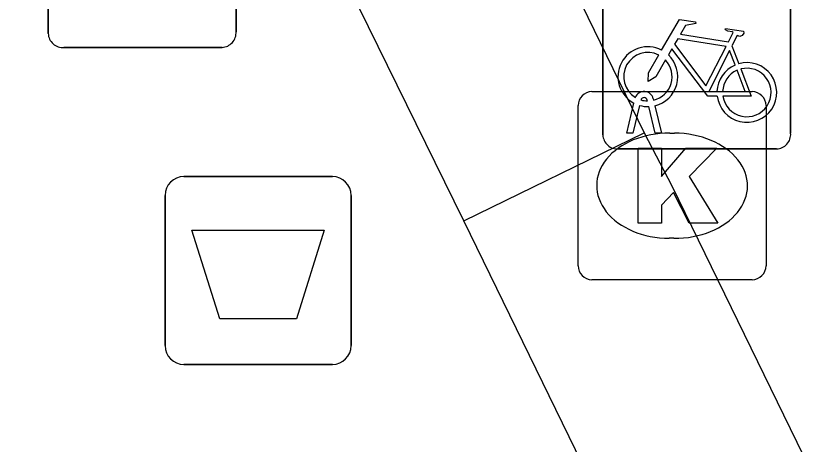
# Model space of a CAD drawing. Extents: x 160457 to 162082, y 388340 to 389736.
# Drawn here: x 161022.468 to 161026.764, y 388872.243 to 388874.523 of the extents above; entities that cross this region are included whole.
import ezdxf

# ---------------------------------------------------------------- set-up
doc = ezdxf.new("R2010")
doc.units = 0
for name, color, linetype in [('IMGEO_Afvalbak', 7, 'Continuous'), ('IMGEO_Bank', 7, 'Continuous'), ('IMGEO_Fietsenrek', 7, 'Continuous'), ('IMGEO_Kolk', 7, 'Continuous'), ('IMGEO_Voetpad_open', 7, 'Continuous')]:
    doc.layers.add(name, color=color, linetype=linetype)

msp = doc.modelspace()

# ---------------------------------------------------------------- linework, layer by layer
at = {"layer": 'IMGEO_Afvalbak'}
for p, q in [((161023.3601, 388873.6695), (161024.1499, 388873.6695)), ((161024.1499, 388873.6695), (161023.3601, 388873.6695)), ((161023.2601, 388872.7705), (161023.2601, 388873.5695)), ((161023.2601, 388873.5695), (161023.2601, 388872.7705)), ((161024.2499, 388873.5695), (161024.2499, 388872.7705)), ((161024.2499, 388872.7705), (161024.2499, 388873.5695)), ((161024.1499, 388872.6705), (161023.3601, 388872.6705)), ((161023.3601, 388872.6705), (161024.1499, 388872.6705))]:
    msp.add_line(p, q, dxfattribs=at)
msp.add_lwpolyline([(161023.4028, 388873.3844), (161024.1072, 388873.3844), (161023.9584, 388872.9135), (161023.5516, 388872.9135), (161023.4028, 388873.3844)], dxfattribs=at)
for centre, start, end in [((161023.3601, 388873.5695), 90, 180), ((161023.3601, 388873.5695), 90, 180), ((161024.1499, 388873.5695), 0, 90), ((161024.1499, 388873.5695), 360, 90), ((161023.3601, 388872.7705), 180, 270), ((161023.3601, 388872.7705), 180, 270), ((161024.1499, 388872.7705), 270, 0), ((161024.1499, 388872.7705), 270, 0)]:
    msp.add_arc(centre, 0.1, start, end, dxfattribs=at)
at = {"layer": 'IMGEO_Bank'}
for p, q in [((161023.6375, 388875.2811), (161023.6375, 388874.4402)), ((161023.6375, 388874.4402), (161023.6375, 388875.2811)), ((161022.6385, 388874.4309), (161022.6385, 388875.2718)), ((161022.6385, 388875.2718), (161022.6385, 388874.4309)), ((161023.5631, 388874.3565), (161022.7222, 388874.3565)), ((161022.7222, 388874.3565), (161023.5631, 388874.3565))]:
    msp.add_line(p, q, dxfattribs=at)
for centre, start, end in [((161022.7164, 388874.4342), 182.4484, 274.2845), ((161022.7164, 388874.4342), 182.4484, 274.2845), ((161023.5598, 388874.4344), 272.4484, 4.2845), ((161023.5598, 388874.4344), 272.4484, 4.2845)]:
    msp.add_arc(centre, 0.0779, start, end, dxfattribs=at)
at = {"layer": 'IMGEO_Fietsenrek'}
for p, q in [((161025.5885, 388873.8909), (161025.5885, 388874.7318)), ((161025.5885, 388874.7318), (161025.5885, 388873.8909)), ((161026.5875, 388874.7411), (161026.5875, 388873.9002)), ((161026.5875, 388873.9002), (161026.5875, 388874.7411)), ((161026.2752, 388874.3652), (161026.3115, 388874.27)), ((161025.8259, 388874.0719), (161025.8249, 388874.0762)), ((161025.8566, 388874.0834), (161025.8584, 388874.0755)), ((161025.7155, 388873.9003), (161025.7538, 388874.0603)), ((161025.7842, 388874.0481), (161025.7489, 388873.9003)), ((161025.867, 388873.9003), (161025.8331, 388874.042)), ((161025.8654, 388874.0463), (161025.9004, 388873.9003)), ((161025.7489, 388873.9003), (161025.7155, 388873.9003)), ((161025.9004, 388873.9003), (161025.867, 388873.9003)), ((161026.5131, 388873.8165), (161025.6722, 388873.8165)), ((161025.6722, 388873.8165), (161026.5131, 388873.8165))]:
    msp.add_line(p, q, dxfattribs=at)
for points in [[(161025.9011, 388874.3422), (161025.9958, 388874.5057), (161026.082, 388874.4919), (161026.0837, 388874.4832), (161026.0276, 388874.4723), (161026.0014, 388874.427), (161026.2566, 388874.3862)], [(161026.2566, 388874.3862), (161026.2816, 388874.435), (161026.2765, 388874.439), (161026.2533, 388874.4427), (161026.2406, 388874.4502), (161026.2396, 388874.4533), (161026.2418, 388874.4579), (161026.3366, 388874.4428), (161026.3389, 388874.4325), (161026.3295, 388874.4201), (161026.3171, 388874.4137), (161026.3026, 388874.4199), (161026.2752, 388874.3652)], [(161026.2437, 388874.361), (161025.9869, 388874.402), (161025.9702, 388874.3732), (161026.1372, 388874.1529), (161026.2437, 388874.361)], [(161026.1968, 388874.0975), (161026.1471, 388874.0976), (161025.9564, 388874.3493), (161025.9374, 388874.3165)], [(161026.2917, 388874.263), (161026.2624, 388874.3398), (161026.153, 388874.1217), (161026.1957, 388874.1216)], [(161025.9218, 388874.2897), (161025.8702, 388874.2005), (161025.8303, 388874.1745), (161025.8315, 388874.222), (161025.886, 388874.3162)], [(161026.2257, 388874.1215), (161026.3456, 388874.1213), (161026.3024, 388874.2349)], [(161026.3222, 388874.2418), (161026.3772, 388874.0972), (161026.2271, 388874.0975)]]:
    msp.add_lwpolyline(points, dxfattribs=at)
for centre, radius, start, end in [((161025.8281, 388874.2009), 0.159, 62.6766, 242.1369), ((161025.8281, 388874.2009), 0.129, 63.3192, 238.903), ((161025.8281, 388874.2009), 0.129, 283.6043, 43.4302), ((161025.8281, 388874.2009), 0.159, 283.5766, 46.6042), ((161026.3547, 388874.1169), 0.159, 113.3408, 178.3217), ((161026.3547, 388874.1169), 0.159, 187.0065, 105.7708), ((161026.3547, 388874.1169), 0.129, 113.923, 177.9556), ((161026.3547, 388874.1169), 0.129, 188.6715, 104.5883), ((161025.8079, 388874.0723), 0.0499, 12.8025, 158.6934), ((161025.8079, 388874.0723), 0.0174, 12.8025, 163.4502), ((161025.8281, 388874.2009), 0.129, 253.415, 269.0204), ((161025.8281, 388874.2009), 0.159, 253.9967, 271.7867), ((161025.6664, 388873.8942), 0.0779, 182.4484, 274.2845), ((161025.6664, 388873.8942), 0.0779, 182.4484, 274.2845), ((161026.5098, 388873.8944), 0.0779, 272.4484, 4.2845), ((161026.5098, 388873.8944), 0.0779, 272.4484, 4.2845)]:
    msp.add_arc(centre, radius, start, end, dxfattribs=at)
at = {"layer": 'IMGEO_Kolk'}
for p, q in [((161025.5309, 388874.1215), (161026.3831, 388874.1215)), ((161025.4565, 388873.1949), (161025.4565, 388874.0471)), ((161026.4575, 388874.0471), (161026.4575, 388873.1949)), ((161025.9445, 388873.9007), (161025.9695, 388873.9007)), ((161025.9665, 388873.3413), (161025.9416, 388873.3413)), ((161026.3831, 388873.1205), (161025.5309, 388873.1205))]:
    msp.add_line(p, q, dxfattribs=at)
for points in [[(161025.5309, 388874.1215), (161026.3831, 388874.1215)], [(161025.4565, 388873.1949), (161025.4565, 388874.0471)], [(161026.4575, 388874.0471), (161026.4575, 388873.1949)], [(161025.7767, 388873.821), (161025.9002, 388873.821), (161025.9002, 388873.6698), (161026.0298, 388873.821), (161026.1944, 388873.821), (161026.0483, 388873.6701), (161026.2009, 388873.421), (161026.0486, 388873.421), (161025.9643, 388873.5852), (161025.9002, 388873.5182), (161025.9002, 388873.421), (161025.7767, 388873.421), (161025.7767, 388873.821)], [(161026.3831, 388873.1205), (161025.5309, 388873.1205)]]:
    msp.add_lwpolyline(points, dxfattribs=at)
for centre, start, end in [((161025.533, 388874.045), 91.552, 178.448), ((161025.533, 388874.045), 91.552, 178.448), ((161026.381, 388874.045), 1.552, 88.448), ((161026.381, 388874.045), 1.552, 88.448), ((161025.533, 388873.197), 181.552, 268.448), ((161025.533, 388873.197), 181.552, 268.448), ((161026.381, 388873.197), 271.552, 358.448), ((161026.381, 388873.197), 271.552, 358.448)]:
    msp.add_arc(centre, 0.0765, start, end, dxfattribs=at)
for centre, major_axis, ratio, start_param, end_param in [((161025.943, 388873.621), (-0.3872, 0.002), 0.722429, 4.712389, 7.853982), ((161025.968, 388873.621), (-0.3901, 0.002), 0.717154, 1.570796, 4.712389)]:
    msp.add_ellipse(centre, major_axis=major_axis, ratio=ratio, start_param=start_param, end_param=end_param, dxfattribs=at)
at = {"layer": 'IMGEO_Voetpad_open'}
for points in [[(161023.441, 388878.762), (161025.809, 388873.902)], [(161024.85, 388873.434), (161022.468, 388878.28)], [(161024.85, 388873.434), (161025.809, 388873.902)], [(161025.809, 388873.902), (161025.956, 388873.62), (161028.439, 388868.528)], [(161027.472, 388868.057), (161024.85, 388873.434)]]:
    msp.add_lwpolyline(points, dxfattribs=at)

doc.saveas('drawing.dxf')
